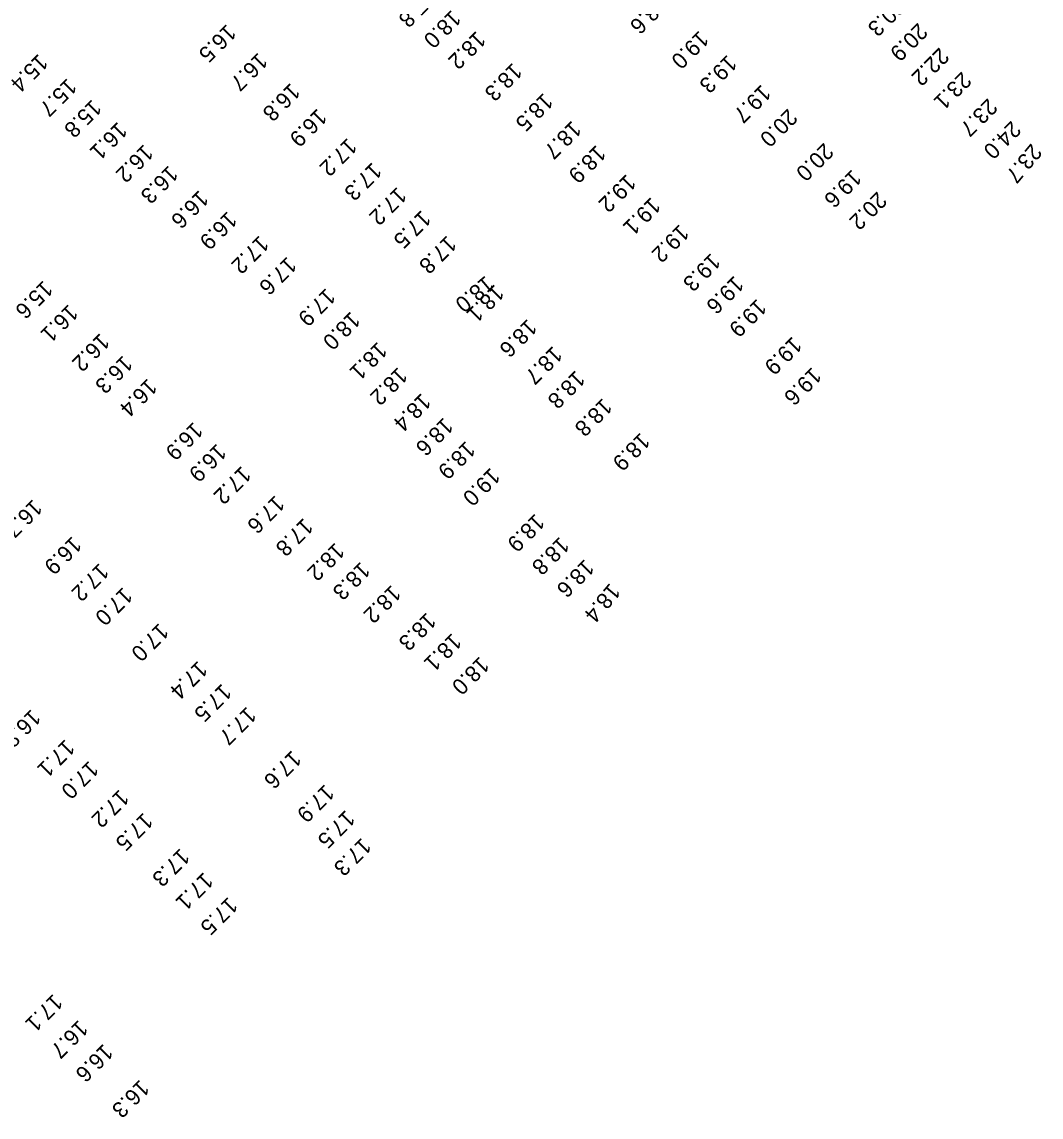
# Model space of a CAD drawing. Extents: x 1023796 to 1112670, y 656573 to 837340.
# Drawn here: x 1028476.7 to 1028796.5, y 826354.8 to 826698.4 of the extents above; entities that cross this region are included whole.
import ezdxf

# ---------------------------------------------------------------- set-up
doc = ezdxf.new("R2010")
doc.units = 0
doc.layers.add('V-TOPO-SOUN', color=7, linetype='Continuous')

msp = doc.modelspace()

# ---------------------------------------------------------------- texts
at = {"layer": 'V-TOPO-SOUN'}
for s, rotation, p in [('17.8 ', 225, (1028603.73, 826708.96)), ('18.6 ', 225, (1028676.34, 826706.89)), ('20.3 ', 225, (1028750.96, 826706.15)), ('18.0 ', 225, (1028611.59, 826702.45)), ('16.5 ', 225, (1028541.02, 826697.99)), ('18.2 ', 225, (1028619.35, 826695.81)), ('19.0 ', 225, (1028689.3, 826695.94)), ('20.9 ', 225, (1028757.95, 826698.36)), ('15.4 ', 225, (1028481.97, 826688.66)), ('16.7 ', 225, (1028550.89, 826689.05)), ('19.3 ', 225, (1028698.14, 826688.34)), ('22.2 ', 225, (1028764.69, 826690.63)), ('18.3 ', 225, (1028630.76, 826685.83)), ('23.1 ', 225, (1028771.69, 826683.08)), ('15.7 ', 225, (1028490.99, 826681.02)), ('16.8 ', 225, (1028561.09, 826679.5)), ('19.7 ', 225, (1028708.8, 826679.01)), ('18.5 ', 225, (1028640.43, 826676.36)), ('23.7 ', 225, (1028779.86, 826674.73)), ('15.8 ', 225, (1028498.79, 826674.36)), ('16.9 ', 225, (1028569.5, 826671.48)), ('20.0 ', 225, (1028717.11, 826671.45)), ('24.0 ', 225, (1028787.25, 826667.66)), ('16.1 ', 225, (1028506.87, 826667.32)), ('18.7 ', 225, (1028649.33, 826667.66)), ('17.2 ', 225, (1028578.93, 826662.27)), ('20.0 ', 225, (1028728.43, 826660.73)), ('16.2 ', 225, (1028515.02, 826660.27)), ('18.9 ', 225, (1028657.02, 826660.06)), ('23.7 ', 230, (1028793.46, 826660.54)), ('17.3 ', 225, (1028586.71, 826654.6)), ('16.3 ', 225, (1028522.8, 826653.63)), ('19.2 ', 225, (1028666.48, 826650.92)), ('19.6 ', 225, (1028737.26, 826652.39)), ('16.6 ', 225, (1028532.35, 826645.86)), ('17.2 ', 225, (1028594.5, 826646.88)), ('19.1 ', 225, (1028674.21, 826643.68)), ('20.2 ', 225, (1028745.17, 826645.42)), ('16.9 ', 225, (1028541.28, 826639.21)), ('17.5 ', 225, (1028602.13, 826639.6)), ('19.2 ', 225, (1028683.14, 826635.18)), ('17.2 ', 225, (1028551.27, 826631.63)), ('17.8 ', 225, (1028610.16, 826631.65)), ('17.6 ', 225, (1028559.98, 826625.01)), ('19.3 ', 225, (1028692.99, 826626.11)), ('15.6 ', 225, (1028483.49, 826617.53)), ('18.0 ', 220, (1028622.22, 826619.03)), ('18.1 ', 225, (1028625.1, 826616.32)), ('19.6 ', 225, (1028700.3, 826619.03)), ('17.9 ', 225, (1028572.2, 826615.16)), ('16.1 ', 225, (1028491.42, 826610.06)), ('19.9 ', 225, (1028707.44, 826611.78)), ('18.0 ', 225, (1028579.94, 826607.77)), ('18.6 ', 225, (1028635.4, 826605.44)), ('16.2 ', 225, (1028501.31, 826600.98)), ('19.9 ', 225, (1028718.53, 826599.94)), ('18.1 ', 225, (1028588.4, 826598.26)), ('18.7 ', 225, (1028643.37, 826596.95)), ('16.3 ', 225, (1028508.52, 826594.04)), ('18.2 ', 225, (1028594.8, 826590.37)), ('18.8 ', 225, (1028650.5, 826589.31)), ('19.6 ', 225, (1028724.69, 826590.37)), ('16.4 ', 225, (1028516.22, 826586.81)), ('18.4 ', 225, (1028602.13, 826582.17)), ('18.8 ', 225, (1028659, 826580.61)), ('16.9 ', 225, (1028530.6, 826573.14)), ('18.6 ', 225, (1028609.12, 826574.53)), ('18.9 ', 225, (1028670.88, 826569.81)), ('16.9 ', 225, (1028537.95, 826566.32)), ('18.9 ', 225, (1028616.09, 826567.17)), ('17.2 ', 225, (1028545.7, 826559.3)), ('19.0 ', 225, (1028623.85, 826558.8)), ('16.7 ', 225, (1028480.2, 826548.88)), ('17.6 ', 225, (1028556.24, 826550.13)), ('18.9 ', 225, (1028637.83, 826544.37)), ('17.8 ', 225, (1028565.17, 826543)), ('16.9 ', 225, (1028492.52, 826537.26)), ('18.8 ', 225, (1028645.55, 826537.12)), ('18.2 ', 225, (1028575.05, 826535.28)), ('17.2 ', 225, (1028501.08, 826528.85)), ('18.3 ', 225, (1028583.06, 826529.25)), ('18.6 ', 225, (1028653.36, 826530.08)), ('17.0 ', 225, (1028508.49, 826521.28)), ('18.2 ', 225, (1028592.72, 826521.99)), ('18.4 ', 230, (1028661.23, 826522.59)), ('18.3 ', 225, (1028603.76, 826513.37)), ('17.0 ', 225, (1028519.83, 826510.02)), ('18.1 ', 225, (1028611.75, 826506.86)), ('18.0 ', 225, (1028620.42, 826499.54)), ('17.4 ', 225, (1028532.03, 826498.18)), ('17.5 ', 225, (1028539.57, 826491.02)), ('16.8 ', 225, (1028479.7, 826483)), ('17.7 ', 225, (1028547.34, 826483.79)), ('17.1 ', 225, (1028490.38, 826473.58)), ('17.6 ', 225, (1028561.48, 826470.06)), ('17.0 ', 225, (1028497.85, 826466.83)), ('17.9 ', 225, (1028571.83, 826459.47)), ('17.2 ', 225, (1028507.38, 826457.83)), ('17.5 ', 225, (1028578.32, 826451.33)), ('17.5 ', 225, (1028514.9, 826450.54)), ('17.3 ', 225, (1028583.41, 826442.67)), ('17.3 ', 225, (1028526.43, 826439.32)), ('17.1 ', 225, (1028533.82, 826431.84)), ('17.5 ', 225, (1028541.51, 826424.09)), ('17.1 ', 225, (1028486.59, 826393.68)), ('16.7 ', 225, (1028494.53, 826385.46)), ('16.6 ', 225, (1028502.38, 826378)), ('16.3 ', 225, (1028513.78, 826366.75))]:
    msp.add_text(s, height=5, rotation=rotation, dxfattribs=at).set_placement(p)

doc.saveas('drawing.dxf')
